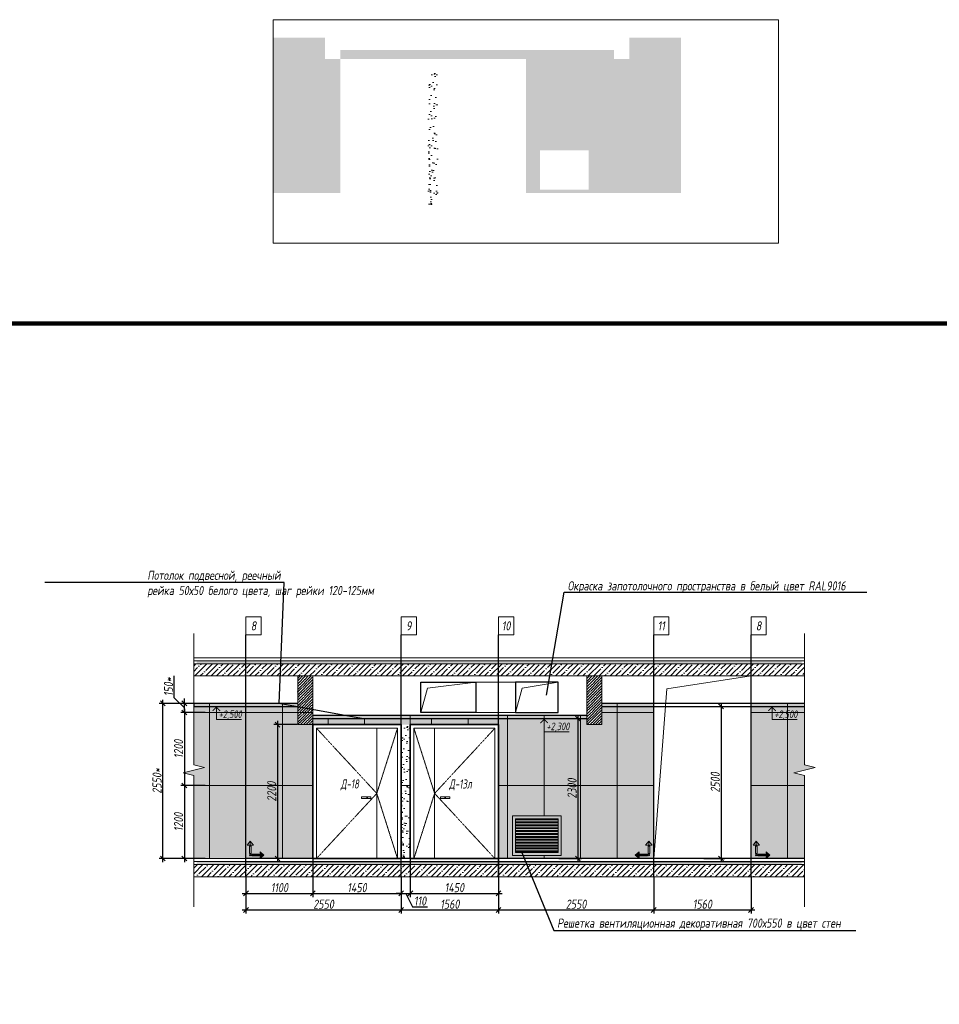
# Model space of a CAD drawing. Header units: millimetres. Extents: x -26897837 to 7466349, y -86687 to 22351.
# Tile 361 of 483: x 208742 to 223854, y 6167 to 22351. Entities that reach past the tile are written whole.
import ezdxf
from ezdxf import colors
from ezdxf.entities.mleader import LeaderData, LeaderLine
from ezdxf.math import Vec2, Vec3

# ---------------------------------------------------------------- set-up
doc = ezdxf.new("R2010")
doc.units = ezdxf.units.MM
for name, pattern in [('( Hidden )', [0.375, 0.25, -0.125]), ('DASHDOT', [25.4, 12.7, -6.35, 0, -6.35]), ('DASHED', [0.75, 0.5, -0.25])]:
    doc.linetypes.add(name, pattern=pattern)
doc.layers.get('Defpoints').update_dxf_attribs({"color": 31})
for name, color, linetype, lineweight in [('A-DETL-GENF', 7, 'Continuous', 5), ('dim_pot', 183, 'Continuous', 9), ('engineering', 20, 'Continuous', 13), ('meb', 26, 'Continuous', 15), ('Двери', 7, 'Continuous', 5), ('Отделка стен', 253, 'Continuous', 0)]:
    doc.layers.add(name, color=color, linetype=linetype, lineweight=lineweight)
for name, color, linetype, lineweight, true_color in [('dim_obm', 7, 'Continuous', 9, 0x005700), ('dim_razv', 7, 'DASHDOT', 9, 0x285228), ('pol', 7, 'Continuous', 15, 0x55666d)]:
    doc.layers.add(name, color=color, linetype=linetype, lineweight=lineweight, true_color=true_color)
doc.styles.add('fl_iso paper', font='isocpeur.ttf', dxfattribs={"width": 0.8, "oblique": 10})
doc.styles.add('In tre', font='isocpeur.ttf', dxfattribs={"width": 0.8, "oblique": 10})
doc.dimstyles.new('In tre 1_50', dxfattribs={"dimtxt": 150, "dimasz": 80, "dimexe": 60, "dimexo": 10, "dimgap": 20, "dimtad": 1, "dimdec": 0, "dimrnd": 5, "dimzin": 0, "dimdsep": 46, "dimtxsty": 'fl_iso paper', "dimblk": 'OBLIQUE', "dimcen": 0, "dimdle": 60, "dimadec": 0, "dimazin": 0, "dimtfac": 1, "dimtdec": 0, "dimtofl": 0, "dimtmove": 1, "dimatfit": 1, "dimfxl": 40, "dimtolj": 1, "dimtzin": 0, "dimarcsym": 1})

# ---------------------------------------------------------------- blocks, each defined once
blk = doc.blocks.new('*U981')
at = {"color": 0, "linetype": 'ByBlock', "lineweight": -2}
for p, q in [((0, 0), (-6, 0)), ((80.34, 0), (0, 0)), ((167.69, 0), (87.34, 0)), ((167.69, 0), (173.69, 0))]:
    blk.add_line(p, q, dxfattribs=at)
blk.add_lwpolyline([(87.34, 0), (85.59, -7), (82.09, 7), (80.34, 0)], dxfattribs=at)
blk = doc.blocks.new('_Oblique')
at = {"color": 0, "linetype": 'ByBlock', "lineweight": -2}
blk.add_line((-0.5, -0.5), (0.5, 0.5), dxfattribs=at)
blk = doc.blocks.new('*D1086')
at = {"layer": 'Defpoints', "color": 0, "linetype": 'ByBlock', "transparency": 16777216}
for p in [(212460, 8264), (215010, 8264), (215010, 7718)]:
    blk.add_point(p, dxfattribs=at)
at = {"layer": 'dim_razv', "color": 0, "linetype": 'ByBlock', "lineweight": -2, "transparency": 16777216}
for p, q in [((212460, 8254), (212460, 7658)), ((215010, 8254), (215010, 7658)), ((212400, 7718), (215070, 7718))]:
    blk.add_line(p, q, dxfattribs=at)
at = {"layer": 'dim_razv', "color": 0, "linetype": 'ByBlock', "lineweight": -2, "transparency": 16777216, "xscale": 80, "yscale": 80, "zscale": 80, "rotation": 180}
blk.add_blockref('_Oblique', (212460, 7718), dxfattribs=at)
at = {"layer": 'dim_razv', "color": 0, "linetype": 'ByBlock', "lineweight": -2, "transparency": 16777216, "xscale": 80, "yscale": 80, "zscale": 80}
blk.add_blockref('_Oblique', (215010, 7718), dxfattribs=at)
at = {"layer": 'dim_razv', "color": 0, "linetype": 'ByBlock', "transparency": 16777216, "insert": (213735, 7813), "char_height": 150, "attachment_point": 5, "style": 'fl_iso paper'}
blk.add_mtext('\\A1;2550', dxfattribs=at)
blk = doc.blocks.new('*D1087')
at = {"layer": 'Defpoints', "color": 0, "linetype": 'ByBlock', "transparency": 16777216}
for p in [(213310, 10764), (212979, 8564), (213310, 8564)]:
    blk.add_point(p, dxfattribs=at)
at = {"layer": 'dim_razv', "color": 0, "linetype": 'ByBlock', "lineweight": -2, "transparency": 16777216}
for p, q in [((213300, 10764), (212919, 10764)), ((212979, 10824), (212979, 8504)), ((213300, 8564), (212919, 8564))]:
    blk.add_line(p, q, dxfattribs=at)
at = {"layer": 'dim_razv', "color": 0, "linetype": 'ByBlock', "lineweight": -2, "transparency": 16777216, "xscale": 80, "yscale": 80, "zscale": 80}
for p, rotation in [((212979, 10764), 90), ((212979, 8564), 270)]:
    blk.add_blockref('_Oblique', p, dxfattribs=dict(at, rotation=rotation))
at = {"layer": 'dim_razv', "color": 0, "linetype": 'ByBlock', "transparency": 16777216, "insert": (212884, 9664), "char_height": 150, "attachment_point": 5, "rotation": 90, "style": 'fl_iso paper'}
blk.add_mtext('\\A1;2200', dxfattribs=at)
blk = doc.blocks.new('*D1088')
at = {"layer": 'Defpoints', "color": 0, "linetype": 'ByBlock', "transparency": 16777216}
for p in [(215010, 8264), (216610, 8264), (216610, 7718)]:
    blk.add_point(p, dxfattribs=at)
at = {"layer": 'dim_razv', "color": 0, "linetype": 'ByBlock', "lineweight": -2, "transparency": 16777216}
for p, q in [((215010, 8254), (215010, 7658)), ((216610, 8254), (216610, 7658)), ((214950, 7718), (216670, 7718))]:
    blk.add_line(p, q, dxfattribs=at)
at = {"layer": 'dim_razv', "color": 0, "linetype": 'ByBlock', "lineweight": -2, "transparency": 16777216, "xscale": 80, "yscale": 80, "zscale": 80, "rotation": 180}
blk.add_blockref('_Oblique', (215010, 7718), dxfattribs=at)
at = {"layer": 'dim_razv', "color": 0, "linetype": 'ByBlock', "lineweight": -2, "transparency": 16777216, "xscale": 80, "yscale": 80, "zscale": 80}
blk.add_blockref('_Oblique', (216610, 7718), dxfattribs=at)
at = {"layer": 'dim_razv', "color": 0, "linetype": 'ByBlock', "transparency": 16777216, "insert": (215810, 7813), "char_height": 150, "attachment_point": 5, "style": 'fl_iso paper'}
blk.add_mtext('\\A1;1560', dxfattribs=at)
blk = doc.blocks.new('*D1089')
at = {"layer": 'Defpoints', "color": 0, "linetype": 'ByBlock', "transparency": 16777216}
for p in [(216610, 8264), (219160, 8264), (219160, 7718)]:
    blk.add_point(p, dxfattribs=at)
at = {"layer": 'dim_razv', "color": 0, "linetype": 'ByBlock', "lineweight": -2, "transparency": 16777216}
for p, q in [((216610, 8254), (216610, 7658)), ((219160, 8254), (219160, 7658)), ((216550, 7718), (219220, 7718))]:
    blk.add_line(p, q, dxfattribs=at)
at = {"layer": 'dim_razv', "color": 0, "linetype": 'ByBlock', "lineweight": -2, "transparency": 16777216, "xscale": 80, "yscale": 80, "zscale": 80, "rotation": 180}
blk.add_blockref('_Oblique', (216610, 7718), dxfattribs=at)
at = {"layer": 'dim_razv', "color": 0, "linetype": 'ByBlock', "lineweight": -2, "transparency": 16777216, "xscale": 80, "yscale": 80, "zscale": 80}
blk.add_blockref('_Oblique', (219160, 7718), dxfattribs=at)
at = {"layer": 'dim_razv', "color": 0, "linetype": 'ByBlock', "transparency": 16777216, "insert": (217885, 7813), "char_height": 150, "attachment_point": 5, "style": 'fl_iso paper'}
blk.add_mtext('\\A1;2550', dxfattribs=at)
blk = doc.blocks.new('*D1090')
at = {"layer": 'Defpoints', "color": 0, "linetype": 'ByBlock', "transparency": 16777216}
for p in [(219160, 8264), (220760, 8264), (220760, 7718)]:
    blk.add_point(p, dxfattribs=at)
at = {"layer": 'dim_razv', "color": 0, "linetype": 'ByBlock', "lineweight": -2, "transparency": 16777216}
for p, q in [((219160, 8254), (219160, 7658)), ((220760, 8254), (220760, 7658)), ((219100, 7718), (220820, 7718))]:
    blk.add_line(p, q, dxfattribs=at)
at = {"layer": 'dim_razv', "color": 0, "linetype": 'ByBlock', "lineweight": -2, "transparency": 16777216, "xscale": 80, "yscale": 80, "zscale": 80, "rotation": 180}
blk.add_blockref('_Oblique', (219160, 7718), dxfattribs=at)
at = {"layer": 'dim_razv', "color": 0, "linetype": 'ByBlock', "lineweight": -2, "transparency": 16777216, "xscale": 80, "yscale": 80, "zscale": 80}
blk.add_blockref('_Oblique', (220760, 7718), dxfattribs=at)
at = {"layer": 'dim_razv', "color": 0, "linetype": 'ByBlock', "transparency": 16777216, "insert": (219960, 7813), "char_height": 150, "attachment_point": 5, "style": 'fl_iso paper'}
blk.add_mtext('\\A1;1560', dxfattribs=at)
blk = doc.blocks.new('*D1091')
at = {"layer": 'Defpoints', "color": 0, "linetype": 'ByBlock', "transparency": 16777216}
for p in [(217590, 10864), (217590, 8564), (217914, 8564)]:
    blk.add_point(p, dxfattribs=at)
at = {"layer": 'dim_razv', "color": 0, "linetype": 'ByBlock', "lineweight": -2, "transparency": 16777216}
for p, q in [((217600, 10864), (217974, 10864)), ((217914, 10924), (217914, 8504)), ((217600, 8564), (217974, 8564))]:
    blk.add_line(p, q, dxfattribs=at)
at = {"layer": 'dim_razv', "color": 0, "linetype": 'ByBlock', "lineweight": -2, "transparency": 16777216, "xscale": 80, "yscale": 80, "zscale": 80}
for p, rotation in [((217914, 10864), 90), ((217914, 8564), 270)]:
    blk.add_blockref('_Oblique', p, dxfattribs=dict(at, rotation=rotation))
at = {"layer": 'dim_razv', "color": 0, "linetype": 'ByBlock', "transparency": 16777216, "insert": (217819, 9714), "char_height": 150, "attachment_point": 5, "rotation": 90, "style": 'fl_iso paper'}
blk.add_mtext('\\A1;2300', dxfattribs=at)
blk = doc.blocks.new('*D1092')
at = {"layer": 'Defpoints', "color": 0, "linetype": 'ByBlock', "transparency": 16777216}
for p in [(219975, 11064), (219975, 8564), (220267, 8564)]:
    blk.add_point(p, dxfattribs=at)
at = {"layer": 'dim_razv', "color": 0, "linetype": 'ByBlock', "lineweight": -2, "transparency": 16777216}
for p, q in [((219985, 11064), (220327, 11064)), ((220267, 11124), (220267, 8504)), ((219985, 8564), (220327, 8564))]:
    blk.add_line(p, q, dxfattribs=at)
at = {"layer": 'dim_razv', "color": 0, "linetype": 'ByBlock', "lineweight": -2, "transparency": 16777216, "xscale": 80, "yscale": 80, "zscale": 80}
for p, rotation in [((220267, 11064), 90), ((220267, 8564), 270)]:
    blk.add_blockref('_Oblique', p, dxfattribs=dict(at, rotation=rotation))
at = {"layer": 'dim_razv', "color": 0, "linetype": 'ByBlock', "transparency": 16777216, "insert": (220172, 9814), "char_height": 150, "attachment_point": 5, "rotation": 90, "style": 'fl_iso paper'}
blk.add_mtext('\\A1;2500', dxfattribs=at)
blk = doc.blocks.new('*D1093')
at = {"layer": 'Defpoints', "color": 0, "linetype": 'ByBlock', "transparency": 16777216}
for p in [(213560, 8564), (212460, 8254), (213560, 7990)]:
    blk.add_point(p, dxfattribs=at)
at = {"layer": 'dim_razv', "color": 0, "linetype": 'ByBlock', "lineweight": -2, "transparency": 16777216}
for p, q in [((213560, 8554), (213560, 7930)), ((212460, 8244), (212460, 7930)), ((212400, 7990), (213620, 7990))]:
    blk.add_line(p, q, dxfattribs=at)
at = {"layer": 'dim_razv', "color": 0, "linetype": 'ByBlock', "lineweight": -2, "transparency": 16777216, "xscale": 80, "yscale": 80, "zscale": 80, "rotation": 180}
blk.add_blockref('_Oblique', (212460, 7990), dxfattribs=at)
at = {"layer": 'dim_razv', "color": 0, "linetype": 'ByBlock', "lineweight": -2, "transparency": 16777216, "xscale": 80, "yscale": 80, "zscale": 80}
blk.add_blockref('_Oblique', (213560, 7990), dxfattribs=at)
at = {"layer": 'dim_razv', "color": 0, "linetype": 'ByBlock', "transparency": 16777216, "insert": (213010, 8085), "char_height": 150, "attachment_point": 5, "style": 'fl_iso paper'}
blk.add_mtext('\\A1;1100', dxfattribs=at)
blk = doc.blocks.new('*D1094')
at = {"layer": 'Defpoints', "color": 0, "linetype": 'ByBlock', "transparency": 16777216}
for p in [(213560, 8564), (215010, 8264), (215010, 7990)]:
    blk.add_point(p, dxfattribs=at)
at = {"layer": 'dim_razv', "color": 0, "linetype": 'ByBlock', "lineweight": -2, "transparency": 16777216}
for p, q in [((213560, 8554), (213560, 7930)), ((215010, 8254), (215010, 7930)), ((213500, 7990), (215070, 7990))]:
    blk.add_line(p, q, dxfattribs=at)
at = {"layer": 'dim_razv', "color": 0, "linetype": 'ByBlock', "lineweight": -2, "transparency": 16777216, "xscale": 80, "yscale": 80, "zscale": 80, "rotation": 180}
blk.add_blockref('_Oblique', (213560, 7990), dxfattribs=at)
at = {"layer": 'dim_razv', "color": 0, "linetype": 'ByBlock', "lineweight": -2, "transparency": 16777216, "xscale": 80, "yscale": 80, "zscale": 80}
blk.add_blockref('_Oblique', (215010, 7990), dxfattribs=at)
at = {"layer": 'dim_razv', "color": 0, "linetype": 'ByBlock', "transparency": 16777216, "insert": (214285, 8085), "char_height": 150, "attachment_point": 5, "style": 'fl_iso paper'}
blk.add_mtext('\\A1;1450', dxfattribs=at)
blk = doc.blocks.new('*D1095')
at = {"layer": 'Defpoints', "color": 0, "linetype": 'ByBlock', "transparency": 16777216}
for p in [(215160, 8564), (216610, 8564), (216610, 7990)]:
    blk.add_point(p, dxfattribs=at)
at = {"layer": 'dim_razv', "color": 0, "linetype": 'ByBlock', "lineweight": -2, "transparency": 16777216}
for p, q in [((215160, 8554), (215160, 7930)), ((216610, 8554), (216610, 7930)), ((215100, 7990), (216670, 7990))]:
    blk.add_line(p, q, dxfattribs=at)
at = {"layer": 'dim_razv', "color": 0, "linetype": 'ByBlock', "lineweight": -2, "transparency": 16777216, "xscale": 80, "yscale": 80, "zscale": 80, "rotation": 180}
blk.add_blockref('_Oblique', (215160, 7990), dxfattribs=at)
at = {"layer": 'dim_razv', "color": 0, "linetype": 'ByBlock', "lineweight": -2, "transparency": 16777216, "xscale": 80, "yscale": 80, "zscale": 80}
blk.add_blockref('_Oblique', (216610, 7990), dxfattribs=at)
at = {"layer": 'dim_razv', "color": 0, "linetype": 'ByBlock', "transparency": 16777216, "insert": (215885, 8085), "char_height": 150, "attachment_point": 5, "style": 'fl_iso paper'}
blk.add_mtext('\\A1;1450', dxfattribs=at)
blk = doc.blocks.new('1')
at = {"layer": 'pol', "linetype": 'ByBlock'}
h = blk.add_hatch(color=1, dxfattribs=at)
h.paths.add_polyline_path([(35776, 73135), (35803, 73135), (35803, 73259), (35776, 73259)])
h.paths.add_polyline_path([(35790, 73275), (35843, 73275), (35790, 73338)])
h.paths.add_polyline_path([(35790, 73275), (35736, 73275), (35790, 73338)])
edge = h.paths.add_edge_path()
edge.add_arc((35790, 73111), 13.4, 0, 360)
h = blk.add_hatch(color=1, dxfattribs=at)
h.paths.add_polyline_path([(35813, 73097), (35813, 73124), (35937, 73124), (35937, 73097)])
h.paths.add_polyline_path([(35952, 73111), (35952, 73164), (36016, 73111)])
h.paths.add_polyline_path([(35952, 73111), (35952, 73057), (36016, 73111)])
at = {"layer": 'pol', "color": 1, "linetype": 'ByBlock'}
for points in [[(35790, 73275), (35736, 73275), (35790, 73338), (35790, 73275)], [(35790, 73275), (35843, 73275), (35790, 73338), (35790, 73275)], [(35952, 73111), (35952, 73164), (36016, 73111), (35952, 73111)], [(35952, 73111), (35952, 73057), (36016, 73111), (35952, 73111)]]:
    blk.add_lwpolyline(points, dxfattribs=at)
for points in [[(35776, 73135), (35803, 73135), (35803, 73259), (35776, 73259)], [(35813, 73097), (35813, 73124), (35937, 73124), (35937, 73097)]]:
    blk.add_lwpolyline(points, close=True, dxfattribs=at)
blk.add_circle((35790, 73111), 13.4, dxfattribs=at)
blk = doc.blocks.new('*D1082')
at = {"layer": 'Defpoints', "color": 0, "linetype": 'ByBlock', "transparency": 16777216}
for p in [(211802, 10964), (211448, 9764), (211802, 9764)]:
    blk.add_point(p, dxfattribs=at)
at = {"layer": 'dim_razv', "color": 0, "linetype": 'ByBlock', "lineweight": -2, "transparency": 16777216}
for p, q in [((211448, 11024), (211448, 9704)), ((211792, 10964), (211388, 10964)), ((211792, 9764), (211388, 9764))]:
    blk.add_line(p, q, dxfattribs=at)
at = {"layer": 'dim_razv', "color": 0, "linetype": 'ByBlock', "lineweight": -2, "transparency": 16777216, "xscale": 80, "yscale": 80, "zscale": 80}
for p, rotation in [((211448, 10964), 90), ((211448, 9764), 270)]:
    blk.add_blockref('_Oblique', p, dxfattribs=dict(at, rotation=rotation))
at = {"layer": 'dim_razv', "color": 0, "linetype": 'ByBlock', "transparency": 16777216, "insert": (211353, 10364), "char_height": 150, "attachment_point": 5, "rotation": 90, "style": 'fl_iso paper'}
blk.add_mtext('\\A1;1200', dxfattribs=at)
blk = doc.blocks.new('*D1083')
at = {"layer": 'Defpoints', "color": 0, "linetype": 'ByBlock', "transparency": 16777216}
for p in [(211802, 9764), (211448, 8564), (211802, 8564)]:
    blk.add_point(p, dxfattribs=at)
at = {"layer": 'dim_razv', "color": 0, "linetype": 'ByBlock', "lineweight": -2, "transparency": 16777216}
for p, q in [((211792, 9764), (211388, 9764)), ((211448, 9824), (211448, 8504)), ((211792, 8564), (211388, 8564))]:
    blk.add_line(p, q, dxfattribs=at)
at = {"layer": 'dim_razv', "color": 0, "linetype": 'ByBlock', "lineweight": -2, "transparency": 16777216, "xscale": 80, "yscale": 80, "zscale": 80}
for p, rotation in [((211448, 9764), 90), ((211448, 8564), 270)]:
    blk.add_blockref('_Oblique', p, dxfattribs=dict(at, rotation=rotation))
at = {"layer": 'dim_razv', "color": 0, "linetype": 'ByBlock', "transparency": 16777216, "insert": (211353, 9164), "char_height": 150, "attachment_point": 5, "rotation": 90, "style": 'fl_iso paper'}
blk.add_mtext('\\A1;1200', dxfattribs=at)
blk = doc.blocks.new('*D1084')
at = {"layer": 'Defpoints', "color": 0, "linetype": 'ByBlock', "transparency": 16777216}
for p in [(211094, 11114), (211802, 11114), (211590, 8564)]:
    blk.add_point(p, dxfattribs=at)
at = {"layer": 'dim_razv', "color": 0, "linetype": 'ByBlock', "lineweight": -2, "transparency": 16777216}
for p, q in [((211094, 8504), (211094, 11174)), ((211792, 11114), (211034, 11114)), ((211580, 8564), (211034, 8564))]:
    blk.add_line(p, q, dxfattribs=at)
at = {"layer": 'dim_razv', "color": 0, "linetype": 'ByBlock', "lineweight": -2, "transparency": 16777216, "xscale": 80, "yscale": 80, "zscale": 80}
for p, rotation in [((211094, 11114), 90), ((211094, 8564), 270)]:
    blk.add_blockref('_Oblique', p, dxfattribs=dict(at, rotation=rotation))
at = {"layer": 'dim_razv', "color": 0, "linetype": 'ByBlock', "transparency": 16777216, "insert": (210999, 9839), "char_height": 150, "attachment_point": 5, "rotation": 90, "style": 'fl_iso paper'}
blk.add_mtext('\\A1;2550*', dxfattribs=at)
blk = doc.blocks.new('*D1085')
at = {"layer": 'Defpoints', "color": 0, "linetype": 'ByBlock', "transparency": 16777216}
for p in [(211448, 11114), (211802, 11114), (211792, 10964)]:
    blk.add_point(p, dxfattribs=at)
at = {"layer": 'dim_razv', "color": 0, "linetype": 'ByBlock', "lineweight": -2, "transparency": 16777216}
for p, q in [((211283, 11204), (211283, 11569)), ((211448, 11039), (211283, 11204)), ((211448, 11114), (211448, 11194)), ((211792, 11114), (211388, 11114)), ((211448, 10964), (211448, 11114)), ((211782, 10964), (211388, 10964)), ((211448, 10964), (211448, 10884))]:
    blk.add_line(p, q, dxfattribs=at)
at = {"layer": 'dim_razv', "color": 0, "linetype": 'ByBlock', "lineweight": -2, "transparency": 16777216, "xscale": 80, "yscale": 80, "zscale": 80}
for p, rotation in [((211448, 11114), 270), ((211448, 10964), 90)]:
    blk.add_blockref('_Oblique', p, dxfattribs=dict(at, rotation=rotation))
at = {"layer": 'dim_razv', "color": 0, "linetype": 'ByBlock', "transparency": 16777216, "insert": (211188, 11386), "char_height": 150, "attachment_point": 5, "rotation": 90, "style": 'fl_iso paper'}
blk.add_mtext('\\A1;150*', dxfattribs=at)
blk = doc.blocks.new('*D1096')
at = {"layer": 'Defpoints', "color": 0, "linetype": 'ByBlock', "transparency": 16777216}
for p in [(215160, 8564), (215010, 8264), (215160, 7990)]:
    blk.add_point(p, dxfattribs=at)
at = {"layer": 'dim_razv', "color": 0, "linetype": 'ByBlock', "lineweight": -2, "transparency": 16777216}
for p, q in [((215160, 8554), (215160, 7930)), ((215010, 8254), (215010, 7930)), ((215010, 7990), (214930, 7990)), ((215010, 7990), (215160, 7990)), ((215085, 7990), (215198, 7770)), ((215160, 7990), (215240, 7990)), ((215198, 7770), (215444, 7770))]:
    blk.add_line(p, q, dxfattribs=at)
at = {"layer": 'dim_razv', "color": 0, "linetype": 'ByBlock', "lineweight": -2, "transparency": 16777216, "xscale": 80, "yscale": 80, "zscale": 80}
blk.add_blockref('_Oblique', (215010, 7990), dxfattribs=at)
at = {"layer": 'dim_razv', "color": 0, "linetype": 'ByBlock', "lineweight": -2, "transparency": 16777216, "xscale": 80, "yscale": 80, "zscale": 80, "rotation": 180}
blk.add_blockref('_Oblique', (215160, 7990), dxfattribs=at)
at = {"layer": 'dim_razv', "color": 0, "linetype": 'ByBlock', "transparency": 16777216, "insert": (215321, 7865), "char_height": 150, "attachment_point": 5, "style": 'fl_iso paper'}
blk.add_mtext('\\A1;110', dxfattribs=at)

msp = doc.modelspace()

# ---------------------------------------------------------------- hatches: boundary and pattern name
at = {"layer": 'A-DETL-GENF'}
h = msp.add_hatch(dxfattribs=at)
h.set_pattern_fill('ANSI35', color=256, scale=20, style=0)
h.set_pattern_definition([(45, (91577.51, 722.8), (-89.80256, 89.80256), []), (45, (91667.31, 722.8), (-89.80256, 89.80256), [158.75, -31.75, 0, -31.75])])
h.paths.add_polyline_path([(221640.7, 11564), (221640.7, 11764), (211601.7, 11764), (211601.7, 11564)])
h.paths.add_polyline_path([(211601.7, 8464), (211601.7, 8264), (221640.7, 8264), (221640.7, 8464)])
h = msp.add_hatch(dxfattribs=at)
h.set_pattern_fill('ANSI35', color=256, scale=10, style=0)
h.set_pattern_definition([(45, (91577.51, 722.8), (-44.90128, 44.90128), []), (45, (91622.41, 722.8), (-44.90128, 44.90128), [79.375, -15.875, 0, -15.875])])
h.paths.add_polyline_path([(221590.7, 8464), (221590.7, 8514), (211651.7, 8514), (211651.7, 8464)])
h.paths.add_polyline_path([(221590.7, 11764), (221590.7, 11814), (211651.7, 11814), (211651.7, 11764)])
h = msp.add_hatch(dxfattribs=at)
h.set_pattern_fill('ANSI35', color=256, scale=10, style=0)
h.set_pattern_definition([(45, (60054.245, 13356.9), (-44.90128, 44.90128), []), (45, (60099.146, 13356.9), (-44.90128, 44.90128), [79.375, -15.875, 0, -15.875])])
h.paths.add_polyline_path([(213310.3, 11564), (213560.3, 11564), (213560.3, 10764), (213310.3, 10764)])
h = msp.add_hatch(dxfattribs=at)
h.set_pattern_fill('ANSI35', color=256, scale=10, style=0)
h.set_pattern_definition([(45, (64854.245, 13356.9), (-44.90128, 44.90128), []), (45, (64899.146, 13356.9), (-44.90128, 44.90128), [79.375, -15.875, 0, -15.875])])
h.paths.add_polyline_path([(218060.3, 11564), (218310.3, 11564), (218310.3, 10764), (218060.3, 10764)])
at = {"layer": 'dim_obm'}
for points in [[(212042, 10996), (211974, 11064), (211905.9, 10996), (211917.5, 10984.4), (211974, 11040.9), (212030.4, 10984.4)], [(221172.8, 10996), (221104.7, 11064), (221036.7, 10996), (221048.2, 10984.4), (221104.7, 11040.9), (221161.2, 10984.4)], [(217428.3, 10796), (217360.3, 10864), (217292.2, 10796), (217303.8, 10784.4), (217360.3, 10840.9), (217416.8, 10784.4)]]:
    msp.add_hatch(color=256, dxfattribs=at).paths.add_polyline_path(points, flags=0)
at = {"layer": 'dim_razv', "true_color": 0xeceae4, "transparency": 33554687}
h = msp.add_hatch(dxfattribs=at)
h.set_pattern_fill('AR-SAND', color=254, scale=3, angle=315)
h.set_pattern_definition([(352.5, (499.15, 10940.62), (100.426047, 107.214405), [0, -115.824, 0, -129.54, 0, -123.825]), (322.5, (499.15, 10940.62), (247.41986, 56.70328), [0, -62.484, 0, -104.394, 0, -40.005]), (282.5, (432.88, 11006.9), (168.09969, -167.48995), [0, -38.1, 0, -137.16, 0, -179.07]), (272.5, (432.88, 11006.9), (209.26523, -114.68433), [0, -19.05, 0, -89.916, 0, -102.87])])
h.paths.add_polyline_path([(214009.4, 21704.6), (214009.4, 21854.6), (218509.4, 21854.6), (218509.4, 21704.6), (218759.4, 21704.6), (218759.4, 22054.6), (219609.4, 22054.6), (219609.4, 19504.6), (217059.4, 19504.6), (217059.4, 21704.6)])
h.paths.add_polyline_path([(217289.4, 19554.6), (218089.4, 19554.6), (218089.4, 20204.6), (217289.4, 20204.6)], flags=16)
h.paths.add_polyline_path([(212909.4, 22054.6), (212909.4, 19504.6), (214009.4, 19504.6), (214009.4, 21704.6), (213759.4, 21704.6), (213759.4, 22054.6)])
h = msp.add_hatch(dxfattribs=at)
h.set_pattern_fill('AR-SAND', color=254, scale=3, angle=315)
h.set_pattern_definition([(352.5, (449.15, 10735.43), (100.42605, 107.214405), [0, -115.824, 0, -129.54, 0, -123.825]), (322.5, (449.15, 10735.43), (247.41986, 56.70328), [0, -62.484, 0, -104.394, 0, -40.005]), (282.5, (382.88, 10801.7), (168.09969, -167.48995), [0, -38.1, 0, -137.16, 0, -179.07]), (272.5, (382.88, 10801.7), (209.26523, -114.68433), [0, -19.05, 0, -89.916, 0, -102.87])])
h.paths.add_polyline_path([(215609.4, 21499.4), (215459.4, 21499.4), (215459.4, 19299.4), (215609.4, 19299.4)])
h = msp.add_hatch(dxfattribs=at)
h.set_pattern_fill('AR-SAND', color=254, scale=3, angle=315)
h.set_pattern_definition([(352.5, (50, 0), (100.426047, 107.214405), [0, -115.824, 0, -129.54, 0, -123.825]), (322.5, (50, 0), (247.41986, 56.70328), [0, -62.484, 0, -104.394, 0, -40.005]), (282.5, (-16.27, 66.27), (168.09969, -167.48995), [0, -38.1, 0, -137.16, 0, -179.07]), (272.5, (-16.27, 66.27), (209.26523, -114.68433), [0, -19.05, 0, -89.916, 0, -102.87])])
h.paths.add_polyline_path([(211601.7, 8564), (211601.7, 9930.8), (211426.7, 9974.5), (211776.7, 10062), (211601.7, 10105.8), (211601.7, 11114), (213310.3, 11114), (213310.3, 10764), (213560.3, 10764), (213560.3, 8564)])
h.paths.add_polyline_path([(213560.3, 10764), (213560.3, 10914), (218060.3, 10914), (218060.3, 10764), (218310.3, 10764), (218310.3, 11114), (219160.3, 11114), (219160.3, 8564), (216610.3, 8564), (216610.3, 10764)])
h.paths.add_polyline_path([(216840.3, 8614), (217640.3, 8614), (217640.3, 9264), (216840.3, 9264)], flags=16)
h.paths.add_polyline_path([(220760.3, 8564), (220760.3, 11114), (221640.7, 11114), (221640.7, 10105.8), (221815.7, 10062), (221465.7, 9974.5), (221640.7, 9930.8), (221640.7, 8564)])
h = msp.add_hatch(dxfattribs=at)
h.set_pattern_fill('AR-SAND', color=254, scale=3, angle=315)
h.paths.add_polyline_path([(215160.3, 10764), (215010.3, 10764), (215010.3, 8564), (215160.3, 8564)])
at = {"layer": 'dim_razv', "true_color": 0xcccccc}
h = msp.add_hatch(dxfattribs=at)
h.set_pattern_fill('AR-SAND', color=254, scale=3, angle=315)
h.set_pattern_definition([(352.5, (95757.14, -2574.63), (100.42605, 107.2144), [0, -115.824, 0, -129.54, 0, -123.825]), (322.5, (95757.14, -2574.63), (247.41986, 56.70328), [0, -62.484, 0, -104.394, 0, -40.005]), (282.5, (95690.87, -2508.36), (168.0997, -167.48995), [0, -38.1, 0, -137.16, 0, -179.07]), (272.5, (95690.87, -2508.36), (209.26523, -114.68433), [0, -19.05, 0, -89.916, 0, -102.87])])
h.paths.add_polyline_path([(214511.1, 9579), (214361.1, 9579), (214361.1, 9549), (214511.1, 9549)])
h = msp.add_hatch(dxfattribs=at)
h.set_pattern_fill('AR-SAND', color=254, scale=3, angle=315)
h.set_pattern_definition([(352.5, (95234.01, -2574.63), (100.42605, 107.2144), [0, -115.824, 0, -129.54, 0, -123.825]), (322.5, (95234, -2574.63), (247.41986, 56.70328), [0, -62.484, 0, -104.394, 0, -40.005]), (282.5, (95167.73, -2508.36), (168.0997, -167.48995), [0, -38.1, 0, -137.16, 0, -179.07]), (272.5, (95167.73, -2508.36), (209.26523, -114.68433), [0, -19.05, 0, -89.916, 0, -102.87])])
h.paths.add_polyline_path([(215659.5, 9579), (215809.5, 9579), (215809.5, 9549), (215659.5, 9549)])
at = {"layer": 'dim_razv', "true_color": 0xdad6cb, "transparency": 33554687}
h = msp.add_hatch(color=254, dxfattribs=at)
h.dxf.hatch_style = 1
h.paths.add_polyline_path([(216840.3, 8614), (217640.3, 8614), (217640.3, 9264), (216840.3, 9264)])
at = {"layer": 'meb', "lineweight": 13, "transparency": 33554687}
h = msp.add_hatch(dxfattribs=at)
h.set_pattern_fill('ANSI32', color=256, scale=5, angle=135)
h.set_pattern_definition([(180, (-16171.82, 11864.37), (-4e-15, -47.625), []), (180, (-16187.697, 11880.247), (-4e-15, -47.625), [])])
h.paths.add_polyline_path([(216890.3, 8664), (217590.3, 8664), (217590.3, 9214), (216890.3, 9214)])

# ---------------------------------------------------------------- linework, layer by layer
at = {"lineweight": 30}
for points in [[(212460.3, 8264), (212460.3, 12237.6)], [(215010.3, 8264), (215010.3, 12237.6)], [(216610.3, 8264), (216610.3, 12237.6)], [(219160.3, 8264), (219160.3, 12237.6)], [(220760.3, 8264), (220760.3, 12237.6)], [(213310.3, 11114), (211601.7, 11114), (211601.7, 11064), (213310.3, 11064)], [(221640.7, 11114), (218310.3, 11114)], [(218310.3, 11064), (221640.7, 11064)], [(218060.3, 10914), (213560.3, 10914)], [(213560.3, 10864), (218060.3, 10864)], [(221640.7, 8564), (212460.3, 8564)], [(212460.3, 8514), (221640.7, 8514)]]:
    msp.add_lwpolyline(points, dxfattribs=at)
at = {"lineweight": 13}
for points in [[(221640.7, 11864), (211601.7, 11864), (211601.7, 11814), (221640.7, 11814)], [(221640.7, 11764), (211601.7, 11764), (211601.7, 11814), (221640.7, 11814)], [(221640.7, 11764), (211601.7, 11764), (211601.7, 11564), (221640.7, 11564)], [(219160.3, 8564), (219378.2, 11353.4), (220760.3, 11564)], [(214610.3, 10704), (214610.3, 8564)], [(215560.3, 10704), (215560.3, 8564)], [(212460.3, 8564), (211601.7, 8564), (211601.7, 8514), (212460.3, 8514)], [(221640.7, 8464), (211601.7, 8464), (211601.7, 8514), (212260.3, 8514)], [(221640.7, 8464), (211601.7, 8464), (211601.7, 8264), (221640.7, 8264)], [(212460.3, 8514), (221640.7, 8514)]]:
    msp.add_lwpolyline(points, dxfattribs=at)
for points in [[(213560.3, 10764), (213310.3, 10764), (213310.3, 11564), (213560.3, 11564)], [(213310.3, 11564), (213560.3, 11564), (213560.3, 10764), (213310.3, 10764)], [(218310.3, 10764), (218060.3, 10764), (218060.3, 11564), (218310.3, 11564)], [(218060.3, 11564), (218310.3, 11564), (218310.3, 10764), (218060.3, 10764)], [(211601.7, 8564), (211601.7, 9930.8), (211426.7, 9974.5), (211776.7, 10062), (211601.7, 10105.8), (211601.7, 11064), (213310.3, 11064), (213310.3, 10764), (213560.3, 10764), (213560.3, 8564)], [(220760.3, 8564), (220760.3, 11064), (221640.7, 11064), (221640.7, 10105.8), (221815.7, 10062), (221465.7, 9974.5), (221640.7, 9930.8), (221640.7, 8564)], [(214950.3, 10704), (213620.3, 10704), (213620.3, 8564), (214950.3, 8564)], [(215220.3, 10704), (216550.3, 10704), (216550.3, 8564), (215220.3, 8564)], [(214511.1, 9579), (214361.1, 9579), (214361.1, 9549), (214511.1, 9549)], [(215659.5, 9579), (215809.5, 9579), (215809.5, 9549), (215659.5, 9549)], [(216840.3, 8614), (217640.3, 8614), (217640.3, 9264), (216840.3, 9264)], [(216890.3, 8664), (217590.3, 8664), (217590.3, 9214), (216890.3, 9214)]]:
    msp.add_lwpolyline(points, close=True, dxfattribs=at)
at = {"lineweight": 35}
for points in [[(215010.3, 10764), (213560.3, 10764), (213560.3, 8564), (215010.3, 8564)], [(215160.3, 10764), (216610.3, 10764), (216610.3, 8564), (215160.3, 8564)]]:
    msp.add_lwpolyline(points, close=True, dxfattribs=at)
at = {"linetype": '( Hidden )', "lineweight": 13, "ltscale": 10}
for points in [[(213620.3, 10704), (214610.3, 9634), (213620.3, 8564)], [(214950.3, 10704), (214610.3, 9634), (214950.3, 8564)], [(215220.3, 10704), (215560.3, 9634), (215220.3, 8564)], [(216550.3, 10704), (215560.3, 9634), (216550.3, 8564)]]:
    msp.add_lwpolyline(points, dxfattribs=at)
at = {"color": 8, "linetype": 'DASHED', "lineweight": 0, "ltscale": 300}
msp.add_lwpolyline([(216840.3, 8614), (216840.3, 9264), (217640.3, 9264), (217640.3, 8614)], close=True, dxfattribs=at)
at = {"layer": 'Defpoints', "color": 1, "lineweight": 100}
msp.add_lwpolyline([(145825.4, -10016.5), (315237.4, -10016.5), (315237.4, 17359), (145825.4, 17359)], close=True, dxfattribs=at)
at = {"layer": 'dim_obm'}
for points in [[(211974, 11064), (211974, 10984), (211974, 10848.5), (212384.9, 10848.5)], [(221104.7, 11064), (221104.7, 10984), (221104.7, 10848.5), (221515.7, 10848.5)], [(217360.3, 10864), (217360.3, 10784), (217360.3, 10648.5), (217771.2, 10648.5)]]:
    msp.add_lwpolyline(points, dxfattribs=at)
at = {"layer": 'dim_pot', "color": 10, "lineweight": 0}
for points in [[(212460.3, 12537.6), (212710.3, 12537.6), (212710.3, 12237.6), (212460.3, 12237.6)], [(215010.3, 12537.6), (215260.3, 12537.6), (215260.3, 12237.6), (215010.3, 12237.6)], [(216610.3, 12537.6), (216860.3, 12537.6), (216860.3, 12237.6), (216610.3, 12237.6)], [(219160.3, 12537.6), (219410.3, 12537.6), (219410.3, 12237.6), (219160.3, 12237.6)], [(220760.3, 12537.6), (221010.3, 12537.6), (221010.3, 12237.6), (220760.3, 12237.6)]]:
    msp.add_lwpolyline(points, close=True, dxfattribs=at)
at = {"layer": 'dim_razv', "linetype": 'ByBlock'}
msp.add_lwpolyline([(212909.4, 18677.5), (221209.4, 18677.5), (221209.4, 22351.1), (212909.4, 22351.1)], close=True, dxfattribs=at)
at = {"layer": 'engineering', "color": 3, "lineweight": 30, "true_color": 0x00f000}
for points in [[(215335.3, 11464), (216235.3, 11464), (216235.3, 10964), (215335.3, 10964)], [(216890.3, 10964), (217590.3, 10964), (217590.3, 11464), (216890.3, 11464)]]:
    msp.add_lwpolyline(points, close=True, dxfattribs=at)
at = {"layer": 'engineering', "color": 3, "lineweight": 0, "true_color": 0x00f000}
for points in [[(215335.3, 10964), (215443.8, 11364.6), (216235.3, 11464)], [(216235.3, 11464), (216890.3, 11464)], [(216890.3, 10964), (216998.8, 11364.6), (217590.3, 11464)], [(216235.3, 10964), (216890.3, 10964)]]:
    msp.add_lwpolyline(points, dxfattribs=at)
at = {"layer": 'Отделка стен', "transparency": 33554687}
for points in [[(211601.7, 10964), (211860.3, 10964), (211860.3, 11114), (211601.7, 11114)], [(213310.3, 11114), (213060.3, 11114), (213060.3, 10964), (213560.3, 10964)], [(218310.3, 10964), (218560.3, 10964), (218560.3, 11114), (218310.3, 11114)], [(221640.7, 11114), (221360.3, 11114), (221360.3, 10964), (221640.7, 10964)], [(211601.7, 9764), (211860.3, 9764), (211860.3, 10964), (211601.7, 10964)], [(213560.3, 10964), (213060.3, 10964), (213060.3, 9764), (213560.3, 9764)], [(213810.3, 10864), (213810.3, 10764)], [(214410.3, 10864), (214410.3, 10764)], [(215510.3, 10864), (215510.3, 10764)], [(216110.3, 10864), (216110.3, 10764)], [(216460.3, 10914), (216760.3, 10914), (216760.3, 10914)], [(216760.3, 10914), (216760.3, 10914), (217360.3, 10914), (217360.3, 10914)], [(217360.3, 9264), (217360.3, 10914), (216760.3, 10914), (216760.3, 9764), (217360.3, 9764)], [(217360.3, 10914), (217360.3, 10914), (217960.3, 10914), (217960.3, 10914)], [(217360.3, 9764), (217960.3, 9764), (217960.3, 10914), (217360.3, 10914), (217360.3, 9264)], [(218060.3, 10914), (217960.3, 10914), (217960.3, 9764), (218560.3, 9764), (218560.3, 10964), (218310.3, 10964)], [(217960.3, 10914), (217960.3, 10914), (218060.3, 10914)], [(221640.7, 10964), (221360.3, 10964), (221360.3, 9764), (221640.7, 9764)], [(211601.7, 8564), (211860.3, 8564), (211860.3, 9764), (211601.7, 9764)], [(213560.3, 9764), (213060.3, 9764), (213060.3, 8564), (213560.3, 8564)], [(216840.3, 9764), (216760.3, 9764), (216760.3, 8564), (217360.3, 8564), (217360.3, 8614)], [(217360.3, 8614), (217360.3, 8564), (217960.3, 8564), (217960.3, 9764), (217640.3, 9764)]]:
    msp.add_lwpolyline(points, dxfattribs=at)
for points in [[(211860.3, 11114), (211860.3, 10964), (212460.3, 10964), (212460.3, 11114)], [(212460.3, 11114), (212460.3, 10964), (213060.3, 10964), (213060.3, 11114)], [(218560.3, 11114), (218560.3, 10964), (219160.3, 10964), (219160.3, 11114)], [(220760.3, 11114), (220760.3, 10964), (221360.3, 10964), (221360.3, 11114)], [(211860.3, 10964), (211860.3, 9764), (212460.3, 9764), (212460.3, 10964)], [(212460.3, 10964), (212460.3, 9764), (213060.3, 9764), (213060.3, 10964)], [(215010.3, 10914), (215010.3, 9764), (215160.3, 9764), (215160.3, 10914)], [(216610.3, 10914), (216610.3, 9764), (216760.3, 9764), (216760.3, 10914)], [(218560.3, 10964), (218560.3, 9764), (219160.3, 9764), (219160.3, 10964)], [(220760.3, 10964), (220760.3, 9764), (221360.3, 9764), (221360.3, 10964)], [(211860.3, 9764), (211860.3, 8564), (212460.3, 8564), (212460.3, 9764)], [(212460.3, 9764), (212460.3, 8564), (213060.3, 8564), (213060.3, 9764)], [(216610.3, 9764), (216610.3, 8564), (216760.3, 8564), (216760.3, 9764)], [(217960.3, 9764), (217960.3, 8564), (218560.3, 8564), (218560.3, 9764)], [(218560.3, 9764), (218560.3, 8564), (219160.3, 8564), (219160.3, 9764)], [(220760.3, 9764), (220760.3, 8564), (221360.3, 8564), (221360.3, 9764)], [(221360.3, 9764), (221360.3, 8564), (221640.7, 8564), (221640.7, 9764)]]:
    msp.add_lwpolyline(points, close=True, dxfattribs=at)

# ---------------------------------------------------------------- block references
at = {"lineweight": 13, "xscale": 25, "yscale": 25, "zscale": 25, "rotation": 270}
for p in [(211601.7, 12114.3), (221640.7, 12114.3)]:
    msp.add_blockref('*U981', p, dxfattribs=at)
at = {"linetype": 'ByBlock', "yscale": 0.9938708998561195, "zscale": 0.9938708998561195}
for p, xscale in [((176961.3, -64042.3), 0.9938708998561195), ((254651.2, -64042.3), -0.9938708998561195), ((185275.9, -64042.3), 0.9938708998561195)]:
    msp.add_blockref('1', p, dxfattribs=dict(at, xscale=xscale))

# ---------------------------------------------------------------- texts
at = {"layer": 'dim_obm', "char_height": 125, "attachment_point": 1, "line_spacing_factor": 0.666667, "style": 'fl_iso paper'}
for s, insert in [('+2,500', (212012.4, 10997.7)), ('+2,500', (221143.1, 10997.7)), ('+2,300', (217398.7, 10797.7))]:
    msp.add_mtext(s, dxfattribs=dict(at, insert=insert))
at = {"layer": 'dim_pot', "color": 10, "lineweight": 0, "char_height": 150, "attachment_point": 5, "style": 'fl_iso paper'}
for s, insert in [('8', (212585.3, 12387.6)), ('9', (215135.3, 12387.6)), ('10', (216735.3, 12387.6)), ('11', (219285.3, 12387.6)), ('8', (220885.3, 12387.6))]:
    msp.add_mtext_dynamic_manual_height_columns(s, width=190.261, gutter_width=1350, heights=[0], dxfattribs=dict(at, insert=insert))
at = {"layer": 'Двери', "lineweight": 0, "char_height": 150, "attachment_point": 5, "style": 'fl_iso paper'}
for s, insert in [('{\\W0.7;Д-18}', (214166.5, 9773.4)), ('{\\W0.7;Д-13л}', (215984.6, 9773.4))]:
    msp.add_mtext_dynamic_manual_height_columns(s, width=190.261, gutter_width=1350, heights=[0], dxfattribs=dict(at, insert=insert))

# ---------------------------------------------------------------- dimensions: what is measured, and where the dimension line sits
at = {"layer": 'dim_razv', "linetype": 'ByBlock'}
dim = msp.add_linear_dim(base=(211447.6, 11114), p1=(211791.7, 10964), p2=(211801.7, 11114), angle=90, text='<>*', dimstyle='In tre 1_50', dxfattribs=at)
dim.commit()
dim.dimension.update_dxf_attribs({"geometry": '*D1085', "text_midpoint": (211282.6, 11223.7), "dimtype": 160})
dim = msp.add_linear_dim(base=(211093.7, 11114), p1=(211589.7, 8564), p2=(211801.7, 11114), angle=90, text='<>*', dimstyle='In tre 1_50', dxfattribs=at)
dim.commit()
dim.dimension.update_dxf_attribs({"geometry": '*D1084', "text_midpoint": (210998.7, 9839)})
for base, p1, p2, picture, middle in [((211447.6, 9764), (211801.7, 10964), (211801.7, 9764), '*D1082', (211352.6, 10364)), ((220267.1, 8564), (219975.5, 11064), (219975.5, 8564), '*D1092', (220172.1, 9814)), ((217913.6, 8564), (217590.3, 10864), (217590.3, 8564), '*D1091', (217818.6, 9714)), ((212978.6, 8564), (213310.3, 10764), (213310.3, 8564), '*D1087', (212883.6, 9664)), ((211447.6, 8564), (211801.7, 9764), (211801.7, 8564), '*D1083', (211352.6, 9164))]:
    dim = msp.add_linear_dim(base=base, p1=p1, p2=p2, angle=90, dimstyle='In tre 1_50', dxfattribs=at)
    dim.commit()
    dim.dimension.update_dxf_attribs({"geometry": picture, "text_midpoint": middle})
for base, p1, p2, picture, middle in [((213560.3, 7989.8), (212460.3, 8254), (213560.3, 8564), '*D1093', (213010.3, 8084.8)), ((215010.3, 7989.8), (213560.3, 8564), (215010.3, 8264), '*D1094', (214285.3, 8084.8)), ((216610.3, 7989.8), (215160.3, 8564), (216610.3, 8564), '*D1095', (215885.3, 8084.8)), ((215010.3, 7717.8), (212460.3, 8264), (215010.3, 8264), '*D1086', (213735.3, 7812.8)), ((219160.3, 7717.8), (216610.3, 8264), (219160.3, 8264), '*D1089', (217885.3, 7812.8))]:
    dim = msp.add_linear_dim(base=base, p1=p1, p2=p2, dimstyle='In tre 1_50', dxfattribs=at)
    dim.commit()
    dim.dimension.update_dxf_attribs({"geometry": picture, "text_midpoint": middle})
dim = msp.add_linear_dim(base=(215160.3, 7989.8), p1=(215010.3, 8264), p2=(215160.3, 8564), text='110', dimstyle='In tre 1_50', dxfattribs=at)
dim.commit()
dim.dimension.update_dxf_attribs({"geometry": '*D1096', "text_midpoint": (215217.9, 7769.8), "dimtype": 160})
for base, p1, p2, picture, middle in [((216610.3, 7717.8), (215010.3, 8264), (216610.3, 8264), '*D1088', (215810.3, 7812.8)), ((220760.3, 7717.8), (219160.3, 8264), (220760.3, 8264), '*D1090', (219960.3, 7812.8))]:
    dim = msp.add_linear_dim(base=base, p1=p1, p2=p2, text='1560', dimstyle='In tre 1_50', dxfattribs=at)
    dim.commit()
    dim.dimension.update_dxf_attribs({"geometry": picture, "text_midpoint": middle})

# ---------------------------------------------------------------- leaders
at = {"layer": 'dim_razv', "color": 0, "linetype": 'ByBlock'}
ml = msp.add_multileader_mtext('Standard', dxfattribs=at)
ml.set_content('Потолок подвесной, реечный\\Pрейка 50х50 белого цвета, шаг рейки 120-125мм', style='In tre')
ml.set_leader_properties()
ml.build(insert=Vec2(0, 0))
ml.multileader.update_dxf_attribs({"text_left_attachment_type": 6, "text_right_attachment_type": 6, "dogleg_length": 1, "arrow_head_size": 0, "scale": 50})
ctx = ml.context
ctx.base_point, ctx.scale, ctx.char_height, ctx.arrow_head_size, ctx.landing_gap_size, ctx.plane_origin = Vec3(210834.7, 13098.8), 50, 150, 0, 4.5, Vec3(220470.5, 11304.3)
ctx.left_attachment, ctx.right_attachment = 6, 6
notes = []
notes.append((ctx, [(0, (1, 1, 0), (213086.6, 13098.8), (-1, 0), 50, [(0, [(214358.1, 10864), (213006.1, 11114)], 0, [])])]))
ctx.mtext.insert, ctx.mtext.width, ctx.mtext.defined_height, ctx.mtext.flow_direction = Vec3(210839.2, 13293.8), 2509.515, 696.6, 5
ml = msp.add_multileader_mtext('Standard', dxfattribs=at)
ml.set_content('Окраска запотолочного пространства в белый цвет RAL9016', style='In tre')
ml.set_leader_properties()
ml.build(insert=Vec2(0, 0))
ml.multileader.update_dxf_attribs({"text_left_attachment_type": 6, "text_right_attachment_type": 6, "dogleg_length": 1, "arrow_head_size": 0, "scale": 50})
ctx = ml.context
ctx.base_point, ctx.scale, ctx.char_height, ctx.arrow_head_size, ctx.landing_gap_size, ctx.plane_origin = Vec3(217741.7, 12940.3), 50, 150, 0, 4.5, Vec3(222526.2, 9249.7)
ctx.left_attachment, ctx.right_attachment = 6, 6
notes.append((ctx, [(0, (1, 1, 0), (217691.7, 12940.3), (1, 0), 50, [(0, [(217401.3, 11250.4)], 0, [])])]))
ctx.mtext.insert, ctx.mtext.width, ctx.mtext.flow_direction = Vec3(217746.2, 13120.3), 3148.852, 5
ml = msp.add_multileader_mtext('Standard', dxfattribs=at)
ml.set_content('Решетка вентиляционная декоративная 700х550 в цвет стен', style='In tre')
ml.set_leader_properties()
ml.build(insert=Vec2(0, 0))
ml.multileader.update_dxf_attribs({"text_left_attachment_type": 6, "text_right_attachment_type": 6, "dogleg_length": 1, "arrow_head_size": 0, "scale": 50})
ctx = ml.context
ctx.base_point, ctx.scale, ctx.char_height, ctx.arrow_head_size, ctx.landing_gap_size, ctx.plane_origin = Vec3(217568.9, 7381.7), 50, 150, 0, 4.5, Vec3(222406.8, 5587.2)
ctx.left_attachment, ctx.right_attachment = 6, 6
notes.append((ctx, [(1, (1, 1, 0), (217518.9, 7381.7), (1, 0), 50, [(1, [(216995.1, 8664)], 0, [])])]))
ctx.mtext.insert, ctx.mtext.width, ctx.mtext.defined_height, ctx.mtext.flow_direction = Vec3(217573.4, 7576.7), 2985.437, 696.6, 5
for ctx, leaders in notes:
    for number, flags, end, landing, length, lines in leaders:
        leader = LeaderData()
        leader.index, (leader.has_last_leader_line, leader.has_dogleg_vector, leader.attachment_direction) = number, flags
        leader.last_leader_point, leader.dogleg_vector, leader.dogleg_length = Vec3(end), Vec3(landing), length
        for number, points, colour, breaks in lines:
            line = LeaderLine()
            line.index, line.vertices, line.color, line.breaks = number, Vec3.list(points), colors.encode_raw_color(colour), breaks
            leader.lines.append(line)
        ctx.leaders.append(leader)

doc.saveas('drawing.dxf')
